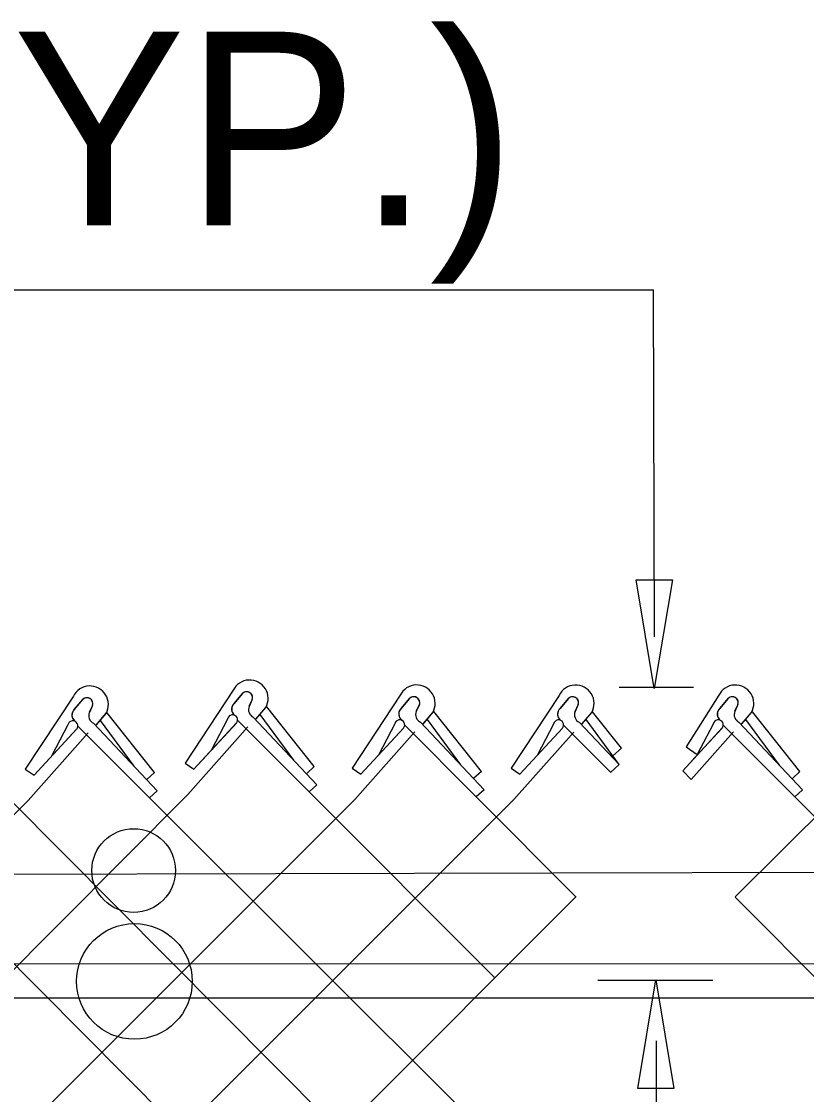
# Model space of a CAD drawing. Extents: x 0 to 2.85, y -0.1 to 1.83.
# Drawn here: x 1.3672 to 1.407, y 1.3817 to 1.436 of the extents above; entities that cross this region are included whole.
import ezdxf

# ---------------------------------------------------------------- set-up
doc = ezdxf.new("R2010")
doc.units = 0
for name, color, linetype in [('CT_Dimensions', 7, 'Continuous'), ('sb_Chainlink Fence', 7, 'Continuous'), ('sb_Existing Structural Steel', 7, 'Continuous')]:
    doc.layers.add(name, color=color, linetype=linetype)

msp = doc.modelspace()

# ---------------------------------------------------------------- linework, layer by layer
at = {"layer": 'CT_Dimensions'}
for p, q in [((1.333672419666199, 1.4224212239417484), (1.3992727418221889, 1.4224212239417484)), ((1.3993275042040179, 1.404847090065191), (1.3992727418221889, 1.4224212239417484)), ((1.397543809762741, 1.4022854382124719), (1.4012953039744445, 1.4022854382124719)), ((1.3964543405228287, 1.3874493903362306), (1.4022773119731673, 1.3874493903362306)), ((1.399430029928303, 1.376108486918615), (1.399430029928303, 1.3843877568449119))]:
    msp.add_line(p, q, dxfattribs=at)
for points in [[(1.4002339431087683, 1.407721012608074), (1.3993178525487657, 1.4022244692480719), (1.3984017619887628, 1.407721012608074)], [(1.398477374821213, 1.3819714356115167), (1.3993934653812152, 1.3874679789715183), (1.4003095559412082, 1.3819714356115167)]]:
    msp.add_lwpolyline(points, close=True, dxfattribs=at)
at = {"layer": 'sb_Chainlink Fence'}
for p, q in [((1.3779722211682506, 1.4021346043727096), (1.375535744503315, 1.3984456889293)), ((1.3780198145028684, 1.401465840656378), (1.378464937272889, 1.401992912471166)), ((1.3698771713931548, 1.4018324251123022), (1.3674406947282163, 1.3981435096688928)), ((1.369924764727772, 1.4011636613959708), (1.3703698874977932, 1.4016907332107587)), ((1.370328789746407, 1.40164743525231), (1.369924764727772, 1.4011636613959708)), ((1.3784238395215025, 1.4019496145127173), (1.3780198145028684, 1.401465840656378)), ((1.3789459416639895, 1.401664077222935), (1.3787823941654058, 1.4013097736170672)), ((1.3787830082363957, 1.401322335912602), (1.3789456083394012, 1.4016560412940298)), ((1.3864391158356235, 1.401884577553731), (1.3840026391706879, 1.3981956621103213)), ((1.3864867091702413, 1.4012158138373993), (1.3869318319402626, 1.4017428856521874)), ((1.3868907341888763, 1.4016995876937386), (1.3864867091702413, 1.4012158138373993)), ((1.394491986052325, 1.4018788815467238), (1.3920555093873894, 1.3981899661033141)), ((1.3945395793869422, 1.4012101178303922), (1.3949847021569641, 1.4017371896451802)), ((1.3949436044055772, 1.4016938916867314), (1.3945395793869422, 1.4012101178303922)), ((1.4025846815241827, 1.4018817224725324), (1.4009332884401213, 1.399278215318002)), ((1.4026322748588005, 1.401212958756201), (1.4030773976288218, 1.4017400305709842)), ((1.4030362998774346, 1.4016967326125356), (1.4026322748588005, 1.401212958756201)), ((1.3708508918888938, 1.4013618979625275), (1.3706873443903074, 1.40100759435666)), ((1.3706879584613, 1.401020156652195), (1.3708505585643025, 1.4013538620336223)), ((1.3710342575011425, 1.4003726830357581), (1.371529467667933, 1.4009589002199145)), ((1.3710408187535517, 1.4003816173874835), (1.3715319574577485, 1.4009609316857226)), ((1.371529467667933, 1.4009589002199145), (1.37156588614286, 1.4010269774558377)), ((1.37156588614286, 1.4010269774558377), (1.3715969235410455, 1.4010998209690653)), ((1.3739902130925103, 1.3979675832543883), (1.3715773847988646, 1.4010022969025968)), ((1.379129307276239, 1.4006748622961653), (1.379624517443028, 1.401261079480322)), ((1.3791358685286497, 1.4006837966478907), (1.3796270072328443, 1.4012631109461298)), ((1.3810462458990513, 1.398601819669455), (1.3793491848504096, 1.400911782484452)), ((1.379624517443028, 1.401261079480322), (1.3796609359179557, 1.4013291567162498)), ((1.3796609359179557, 1.4013291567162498), (1.3796919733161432, 1.4014020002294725)), ((1.382085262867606, 1.3982697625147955), (1.379672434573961, 1.4013044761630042)), ((1.3874128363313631, 1.401414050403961), (1.3872492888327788, 1.4010597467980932)), ((1.3872499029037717, 1.4010723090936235), (1.3874125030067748, 1.4014060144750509)), ((1.3875962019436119, 1.4004248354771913), (1.388091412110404, 1.401011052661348)), ((1.3876027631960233, 1.400433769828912), (1.3880939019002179, 1.401013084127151)), ((1.388091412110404, 1.401011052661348), (1.3881278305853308, 1.4010791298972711)), ((1.3881278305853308, 1.4010791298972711), (1.388158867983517, 1.4011519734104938)), ((1.3905521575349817, 1.3980197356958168), (1.3881393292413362, 1.4010544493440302)), ((1.395465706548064, 1.4014083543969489), (1.3953021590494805, 1.4010540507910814)), ((1.3953027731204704, 1.4010666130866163), (1.3954653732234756, 1.401400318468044)), ((1.3956490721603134, 1.4004191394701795), (1.3961442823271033, 1.4010053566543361)), ((1.3956556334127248, 1.4004280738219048), (1.3961467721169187, 1.401007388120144)), ((1.3961442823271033, 1.4010053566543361), (1.3961807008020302, 1.4010734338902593)), ((1.3961807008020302, 1.4010734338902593), (1.396211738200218, 1.4011462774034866)), ((1.3976529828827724, 1.3992114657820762), (1.3961921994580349, 1.4010487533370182)), ((1.4035584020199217, 1.4014111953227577), (1.403394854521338, 1.4010568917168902)), ((1.4033954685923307, 1.401069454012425), (1.4035580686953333, 1.4014031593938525)), ((1.403741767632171, 1.4004219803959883), (1.4042369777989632, 1.4010081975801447)), ((1.4037483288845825, 1.4004309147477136), (1.404239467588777, 1.401010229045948)), ((1.4042369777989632, 1.4010081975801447), (1.40427339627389, 1.4010762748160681)), ((1.40427339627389, 1.4010762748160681), (1.4043044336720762, 1.4011491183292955)), ((1.406697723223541, 1.3980168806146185), (1.4042848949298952, 1.401051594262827)), ((1.3695997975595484, 1.400376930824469), (1.3687881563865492, 1.3988253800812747)), ((1.3708991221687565, 1.4004682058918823), (1.3741245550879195, 1.3970415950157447)), ((1.3729511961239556, 1.3982996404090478), (1.371254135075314, 1.4006096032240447)), ((1.3759817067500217, 1.398140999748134), (1.3781515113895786, 1.4004783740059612)), ((1.3759817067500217, 1.398140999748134), (1.3781377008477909, 1.4004646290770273)), ((1.377694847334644, 1.4006791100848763), (1.3768832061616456, 1.399127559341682)), ((1.3781964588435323, 1.4006278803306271), (1.3818238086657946, 1.3969851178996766)), ((1.3789941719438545, 1.4007703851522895), (1.3822196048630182, 1.397343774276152)), ((1.38616174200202, 1.4004290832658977), (1.3853501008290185, 1.398877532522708)), ((1.3866633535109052, 1.4003778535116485), (1.3902907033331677, 1.396735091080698)), ((1.3874610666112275, 1.4005203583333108), (1.3906864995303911, 1.3970937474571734)), ((1.389513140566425, 1.3983517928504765), (1.3878160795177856, 1.4006617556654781)), ((1.3942146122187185, 1.4004233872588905), (1.39340297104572, 1.3988718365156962)), ((1.394716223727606, 1.4003721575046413), (1.3970972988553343, 1.3979809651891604)), ((1.395513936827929, 1.4005146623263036), (1.397531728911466, 1.398371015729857)), ((1.3975443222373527, 1.3983756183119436), (1.3958689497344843, 1.400656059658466)), ((1.402307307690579, 1.4004262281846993), (1.4014956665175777, 1.398874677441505)), ((1.4028089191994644, 1.40037499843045), (1.4064362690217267, 1.3967322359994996)), ((1.4036066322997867, 1.4005175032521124), (1.4068320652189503, 1.3970908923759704)), ((1.4056587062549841, 1.3983489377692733), (1.4039616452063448, 1.400658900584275)), ((1.3675847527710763, 1.39655592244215), (1.3706200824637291, 1.3999735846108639)), ((1.367886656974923, 1.397838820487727), (1.370056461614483, 1.4001761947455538)), ((1.367886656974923, 1.397838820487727), (1.3700426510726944, 1.4001624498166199)), ((1.3701014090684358, 1.40032570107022), (1.3737287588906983, 1.3966829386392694)), ((1.3756798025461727, 1.3968581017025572), (1.378715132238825, 1.4002757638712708)), ((1.3841466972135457, 1.3966080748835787), (1.3871820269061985, 1.4000257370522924)), ((1.3844486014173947, 1.3978909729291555), (1.3866184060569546, 1.4002283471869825)), ((1.3844486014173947, 1.3978909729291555), (1.3866045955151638, 1.4002146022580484)), ((1.3921995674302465, 1.3966023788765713), (1.3952348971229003, 1.4000200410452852)), ((1.3925014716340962, 1.3978852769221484), (1.3946712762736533, 1.4002226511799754)), ((1.3925014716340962, 1.3978852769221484), (1.3946574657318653, 1.4002089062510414)), ((1.4007617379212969, 1.3980509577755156), (1.4027639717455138, 1.400225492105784)), ((1.4011838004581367, 1.3985235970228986), (1.402750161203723, 1.40021174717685)), ((1.4011904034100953, 1.3976164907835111), (1.4033275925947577, 1.400022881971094)), ((1.4009332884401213, 1.399278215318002), (1.4014956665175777, 1.398874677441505)), ((1.3976529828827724, 1.3992114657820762), (1.397222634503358, 1.3988214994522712)), ((1.375535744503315, 1.3984456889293), (1.3759817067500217, 1.398140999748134)), ((1.382085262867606, 1.3982697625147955), (1.3816894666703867, 1.397911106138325)), ((1.3840026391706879, 1.3981956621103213), (1.3844486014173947, 1.3978909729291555)), ((1.3920555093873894, 1.3981899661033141), (1.3925014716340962, 1.3978852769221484)), ((1.397531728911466, 1.398371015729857), (1.3970987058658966, 1.397978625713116)), ((1.3674406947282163, 1.3981435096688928), (1.367886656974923, 1.397838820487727)), ((1.3739902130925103, 1.3979675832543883), (1.3735944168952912, 1.3976089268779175)), ((1.3905521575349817, 1.3980197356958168), (1.3901563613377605, 1.397661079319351)), ((1.4007617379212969, 1.3980509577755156), (1.4011904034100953, 1.3976164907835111)), ((1.406697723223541, 1.3980168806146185), (1.4063019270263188, 1.3976582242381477)), ((1.3822196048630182, 1.397343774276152), (1.3818238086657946, 1.3969851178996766)), ((1.3906864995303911, 1.3970937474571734), (1.3902907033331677, 1.396735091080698)), ((1.4068320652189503, 1.3970908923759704), (1.4064362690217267, 1.3967322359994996)), ((1.2610501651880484, 1.2897059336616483), (1.3675847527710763, 1.39655592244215)), ((1.2691732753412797, 1.2899304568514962), (1.3756798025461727, 1.3968581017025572)), ((1.2771338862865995, 1.2897935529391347), (1.3841466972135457, 1.3966080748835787)), ((1.2855302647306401, 1.2900829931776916), (1.3921995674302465, 1.3966023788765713)), ((1.3585995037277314, 1.3965866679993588), (1.4313940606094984, 1.3234575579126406)), ((1.3666537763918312, 1.3966032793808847), (1.4314088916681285, 1.3315628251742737)), ((1.3741245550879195, 1.3970415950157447), (1.3737287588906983, 1.3966829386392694)), ((1.3737287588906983, 1.3966829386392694), (1.4354146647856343, 1.3352501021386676)), ((1.3818238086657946, 1.3969851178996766), (1.3912193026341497, 1.3875857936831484)), ((1.3902907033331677, 1.396735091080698), (1.3953598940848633, 1.391655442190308)), ((1.403419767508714, 1.3916699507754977), (1.408345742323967, 1.396584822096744)), ((1.4064362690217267, 1.3967322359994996), (1.4554980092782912, 1.3475362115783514)), ((1.2934769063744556, 1.2899821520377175), (1.3953306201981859, 1.3916525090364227)), ((1.4034074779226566, 1.3916548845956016), (1.4514459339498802, 1.3435158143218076))]:
    msp.add_line(p, q, dxfattribs=at)
for centre, radius, start, end in [((1.3788106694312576, 1.4017198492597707), 0.0009354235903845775, 330.7731305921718, 153.67978342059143), ((1.3707156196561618, 1.4014176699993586), 0.0009354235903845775, 330.7731305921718, 153.67978342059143), ((1.3786566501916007, 1.4017552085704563), 0.00030330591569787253, 342.5147558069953, 140.13680881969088), ((1.378657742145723, 1.4017566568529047), 0.00030494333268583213, 340.73435754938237, 129.21739859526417), ((1.3872775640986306, 1.401469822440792), 0.0009354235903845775, 330.7731305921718, 153.67978342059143), ((1.395330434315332, 1.4014641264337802), 0.0009354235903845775, 330.7731305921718, 153.67978342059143), ((1.4034231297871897, 1.401466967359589), 0.0009354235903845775, 330.7731305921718, 153.67978342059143), ((1.3705616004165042, 1.4014530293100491), 0.00030330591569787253, 342.5147558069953, 140.13680881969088), ((1.3705626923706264, 1.4014544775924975), 0.00030494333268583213, 340.73435754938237, 129.21739859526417), ((1.3782897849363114, 1.401183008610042), 0.0003909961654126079, 133.66718540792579, 232.2343578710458), ((1.3871235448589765, 1.4015051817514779), 0.00030330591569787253, 342.5147558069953, 140.13680881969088), ((1.3871246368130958, 1.4015066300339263), 0.00030494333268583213, 340.73435754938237, 129.21739859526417), ((1.3951764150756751, 1.4014994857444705), 0.00030330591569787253, 342.5147558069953, 140.13680881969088), ((1.3951775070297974, 1.4015009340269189), 0.00030494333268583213, 340.73435754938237, 129.21739859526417), ((1.403269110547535, 1.4015023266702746), 0.00030330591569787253, 342.5147558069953, 140.13680881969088), ((1.403270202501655, 1.401503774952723), 0.00030494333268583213, 340.73435754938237, 129.21739859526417), ((1.3701842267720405, 1.400880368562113), 0.0003843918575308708, 140.20166010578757, 233.0052527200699), ((1.3701947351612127, 1.4008808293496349), 0.0003909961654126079, 133.66718540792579, 232.2343578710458), ((1.3710750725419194, 1.4008482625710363), 0.00041880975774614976, 156.48328493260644, 245.15783350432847), ((1.3779468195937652, 1.400634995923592), 0.00025580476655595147, 319.02146199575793, 170.0695590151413), ((1.3782792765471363, 1.4011825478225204), 0.0003843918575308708, 140.20166010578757, 233.0052527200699), ((1.379170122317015, 1.4011504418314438), 0.00041880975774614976, 156.48328493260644, 245.15783350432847), ((1.38674617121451, 1.4009325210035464), 0.0003843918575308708, 140.20166010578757, 233.0052527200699), ((1.3867566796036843, 1.400932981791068), 0.0003909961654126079, 133.66718540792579, 232.2343578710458), ((1.3876370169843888, 1.4009004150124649), 0.00041880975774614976, 156.48328493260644, 245.15783350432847), ((1.3947990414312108, 1.4009268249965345), 0.0003843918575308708, 140.20166010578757, 233.0052527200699), ((1.3948095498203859, 1.4009272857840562), 0.0003909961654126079, 133.66718540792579, 232.2343578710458), ((1.3956898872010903, 1.400894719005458), 0.00041880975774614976, 156.48328493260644, 245.15783350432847), ((1.4028917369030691, 1.4009296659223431), 0.0003843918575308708, 140.20166010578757, 233.0052527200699), ((1.4029022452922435, 1.400930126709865), 0.0003909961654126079, 133.66718540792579, 232.2343578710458), ((1.403782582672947, 1.4008975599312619), 0.00041880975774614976, 156.48328493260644, 245.15783350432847), ((1.3698517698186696, 1.4003328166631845), 0.00025580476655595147, 319.02146199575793, 170.0695590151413), ((1.386413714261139, 1.4003849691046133), 0.00025580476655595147, 319.02146199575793, 170.0695590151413), ((1.3944665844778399, 1.4003792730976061), 0.00025580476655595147, 319.02146199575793, 170.0695590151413), ((1.4025592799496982, 1.4003821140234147), 0.00025580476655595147, 319.02146199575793, 170.0695590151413)]:
    msp.add_arc(centre, radius, start, end, dxfattribs=at)
at = {"layer": 'sb_Existing Structural Steel'}
for p, q in [((1.4847566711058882, 1.3930921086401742), (1.3081066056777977, 1.3926586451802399)), ((1.314044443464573, 1.3882984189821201), (1.478990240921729, 1.3882845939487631)), ((1.3140528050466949, 1.3865683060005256), (1.4790643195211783, 1.386545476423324))]:
    msp.add_line(p, q, dxfattribs=at)
for centre, radius in [((1.3729310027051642, 1.39300505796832), 0.0021204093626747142), ((1.3729719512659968, 1.387392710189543), 0.002929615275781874)]:
    msp.add_circle(centre, radius, dxfattribs=at)

# ---------------------------------------------------------------- texts
at = {"layer": 'CT_Dimensions'}
msp.add_text("10'' (TYP.)", height=0.009801, dxfattribs=at).set_placement((1.3312161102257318, 1.425680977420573))

doc.saveas('drawing.dxf')
